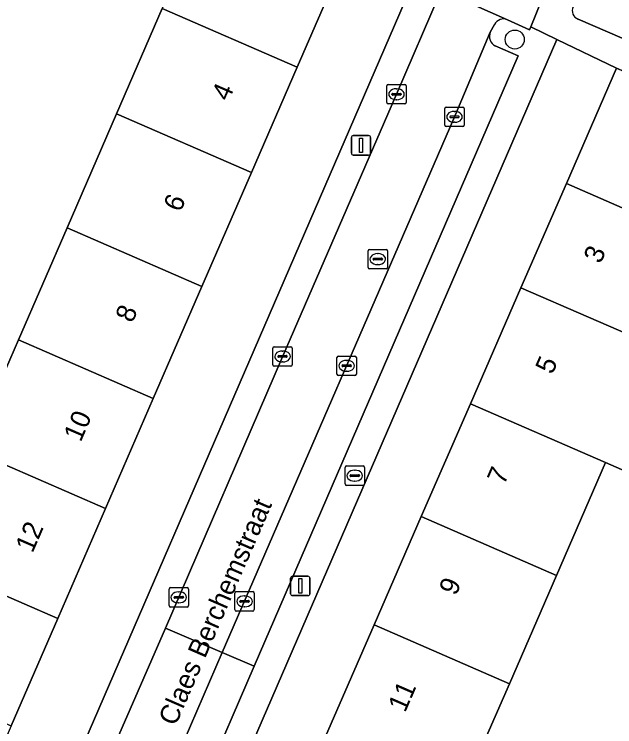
# Model space of a CAD drawing. Extents: x 162803 to 163818, y 381639 to 382475.
# Drawn here: x 163327.14 to 163358.03, y 382031.48 to 382068.11 of the extents above; entities that cross this region are included whole.
import ezdxf

# ---------------------------------------------------------------- set-up
doc = ezdxf.new("R2010")
doc.units = 0
for name, color, linetype in [('IMGEO_Boom', 7, 'Continuous'), ('IMGEO_Brandkraan', 7, 'Continuous'), ('IMGEO_Erf', 7, 'Continuous'), ('IMGEO_Groenvoorziening', 7, 'Continuous'), ('IMGEO_Kolk', 7, 'Continuous'), ('IMGEO_Lichtmast', 7, 'Continuous'), ('IMGEO_Openbare_ruimte_label', 7, 'Continuous'), ('IMGEO_Pand', 7, 'Continuous'), ('IMGEO_Pand_nummerreeks', 7, 'Continuous'), ('IMGEO_Parkeervlak_open', 7, 'Continuous'), ('IMGEO_Rijbaan_lokaal_open', 7, 'Continuous'), ('IMGEO_Rioolput', 7, 'Continuous'), ('IMGEO_Voetpad_open', 7, 'Continuous')]:
    doc.layers.add(name, color=color, linetype=linetype)

msp = doc.modelspace()

# ---------------------------------------------------------------- linework, layer by layer
at = {"layer": 'IMGEO_Boom'}
msp.add_circle((163352.889, 382066.812), 0.489, dxfattribs=at)
at = {"layer": 'IMGEO_Brandkraan'}
for p, q in [((163344.158, 382043.962), (163344.158, 382044.814)), ((163344.233, 382044.888), (163345.085, 382044.888)), ((163344.646, 382044.668), (163344.671, 382044.668)), ((163345.159, 382044.814), (163345.159, 382043.962)), ((163344.417, 382044.382), (163344.417, 382044.394)), ((163344.855, 382044.345), (163344.457, 382044.345)), ((163344.46, 382044.431), (163344.858, 382044.431)), ((163344.901, 382044.394), (163344.901, 382044.382)), ((163345.085, 382043.888), (163344.233, 382043.888)), ((163344.669, 382044.108), (163344.644, 382044.108))]:
    msp.add_line(p, q, dxfattribs=at)
for points in [[(163344.158, 382043.962), (163344.158, 382044.814)], [(163344.233, 382044.888), (163345.085, 382044.888)], [(163345.159, 382044.814), (163345.159, 382043.962)], [(163345.085, 382043.888), (163344.233, 382043.888)]]:
    msp.add_lwpolyline(points, dxfattribs=at)
for centre, radius, start, end in [((163344.235, 382044.812), 0.0765, 91.552, 178.448), ((163344.235, 382044.812), 0.0765, 91.552, 178.448), ((163345.083, 382044.812), 0.0765, 1.552, 88.448), ((163345.083, 382044.812), 0.0765, 1.552, 88.448), ((163344.457, 382044.391), 0.0403, 85.8775, 175.7526), ((163344.454, 382044.381), 0.0366, 178.938, 274.7102), ((163344.858, 382044.388), 0.043, 264.8664, 352.4533), ((163344.862, 382044.393), 0.0386, 1.7309, 96.639), ((163344.235, 382043.964), 0.0765, 181.552, 268.448), ((163344.235, 382043.964), 0.0765, 181.552, 268.448), ((163345.083, 382043.964), 0.0765, 271.552, 358.448), ((163345.083, 382043.964), 0.0765, 271.552, 358.448)]:
    msp.add_arc(centre, radius, start, end, dxfattribs=at)
for centre, major_axis, ratio, start_param, end_param in [((163344.645, 382044.388), (-0.387, 0.002), 0.722429, 4.712389, 7.853982), ((163344.67, 382044.388), (-0.39, 0.002), 0.717154, 1.570796, 4.712389)]:
    msp.add_ellipse(centre, major_axis=major_axis, ratio=ratio, start_param=start_param, end_param=end_param, dxfattribs=at)
at = {"layer": 'IMGEO_Erf'}
for points in [[(163302.149, 382089.42), (163278.323, 382030.765), (163280.108, 382030.045), (163299.767, 382021.917), (163310.343, 382046.709), (163311.654, 382046.166), (163308.291, 382038.159), (163308.674, 382037.991), (163309.22, 382039.238), (163309.929, 382040.858), (163315.717, 382038.323), (163315.015, 382036.72), (163314.462, 382035.456), (163310.991, 382036.976), (163308.992, 382032.413), (163306.362, 382033.566), (163300.278, 382019.082), (163300.993, 382018.779), (163312.389, 382016.368), (163320.918, 382012.914), (163322.712, 382012.16), (163347.746, 382069.96)], [(163344.303, 382071.395), (163341.691, 382065.383), (163339.343, 382059.978), (163336.796, 382054.114), (163334.295, 382048.358), (163331.836, 382042.699), (163329.38, 382037.044), (163326.981, 382031.522), (163324.508, 382025.829)], [(163317.567, 382028.844), (163320.041, 382034.537), (163317.002, 382035.857), (163319.401, 382041.379), (163319.864, 382041.178), (163322.321, 382046.833), (163324.896, 382045.714), (163327.355, 382051.374), (163329.856, 382057.13), (163332.403, 382062.994), (163334.751, 382068.399)], [(163343.147, 382030.971), (163345.654, 382036.722), (163348.08, 382042.289), (163350.608, 382048.089), (163353.207, 382054.053), (163355.545, 382059.416), (163358.125, 382065.337), (163355.059, 382066.816), (163329.868, 382008.632)], [(163361.252, 382043.45), (163357.565, 382045.057), (163355.037, 382039.257), (163352.612, 382033.691), (163350.105, 382027.939)]]:
    msp.add_lwpolyline(points, dxfattribs=at)
at = {"layer": 'IMGEO_Groenvoorziening'}
msp.add_lwpolyline([(163356.144, 382067.86), (163360.68, 382065.902), (163361.476, 382067.82), (163356.939, 382069.762)], dxfattribs=at)
msp.add_arc((163356.31, 382068.29), 0.461, 154.1492, 248.9204, dxfattribs=at)
at = {"layer": 'IMGEO_Kolk'}
for p, q in [((163346.306, 382063.572), (163346.306, 382064.424)), ((163346.381, 382064.498), (163347.233, 382064.498)), ((163347.307, 382064.424), (163347.307, 382063.572)), ((163346.565, 382063.992), (163346.565, 382064.004)), ((163347.003, 382063.955), (163346.605, 382063.955)), ((163346.608, 382064.041), (163347.006, 382064.041)), ((163346.794, 382064.278), (163346.819, 382064.278)), ((163347.049, 382064.004), (163347.049, 382063.992)), ((163346.817, 382063.718), (163346.792, 382063.718)), ((163347.233, 382063.498), (163346.381, 382063.498)), ((163349.29, 382062.411), (163349.29, 382063.263)), ((163349.365, 382063.337), (163350.217, 382063.337)), ((163350.291, 382063.263), (163350.291, 382062.411)), ((163349.592, 382062.88), (163349.99, 382062.88)), ((163349.778, 382063.117), (163349.803, 382063.117)), ((163349.549, 382062.831), (163349.549, 382062.843)), ((163349.987, 382062.794), (163349.589, 382062.794)), ((163349.801, 382062.557), (163349.776, 382062.557)), ((163350.033, 382062.843), (163350.033, 382062.831)), ((163350.217, 382062.337), (163349.365, 382062.337)), ((163340.442, 382050.09), (163340.442, 382050.942)), ((163340.517, 382051.016), (163341.369, 382051.016)), ((163340.93, 382050.796), (163340.955, 382050.796)), ((163341.443, 382050.942), (163341.443, 382050.09)), ((163340.701, 382050.51), (163340.701, 382050.522)), ((163341.139, 382050.473), (163340.741, 382050.473)), ((163340.744, 382050.559), (163341.142, 382050.559)), ((163341.185, 382050.522), (163341.185, 382050.51)), ((163343.74, 382049.61), (163343.74, 382050.462)), ((163343.815, 382050.536), (163344.667, 382050.536)), ((163344.741, 382050.462), (163344.741, 382049.61)), ((163340.953, 382050.236), (163340.928, 382050.236)), ((163343.999, 382050.03), (163343.999, 382050.042)), ((163344.042, 382050.079), (163344.44, 382050.079)), ((163344.228, 382050.316), (163344.253, 382050.316)), ((163344.483, 382050.042), (163344.483, 382050.03)), ((163341.369, 382050.016), (163340.517, 382050.016)), ((163344.437, 382049.993), (163344.039, 382049.993)), ((163344.251, 382049.756), (163344.226, 382049.756)), ((163344.667, 382049.536), (163343.815, 382049.536)), ((163335.104, 382037.706), (163335.104, 382038.558)), ((163335.179, 382038.632), (163336.031, 382038.632)), ((163335.592, 382038.412), (163335.617, 382038.412)), ((163336.105, 382038.558), (163336.105, 382037.706)), ((163338.489, 382037.498), (163338.489, 382038.35)), ((163338.564, 382038.424), (163339.416, 382038.424)), ((163339.49, 382038.35), (163339.49, 382037.498)), ((163335.363, 382038.126), (163335.363, 382038.138)), ((163335.801, 382038.089), (163335.403, 382038.089)), ((163335.406, 382038.175), (163335.804, 382038.175)), ((163335.847, 382038.138), (163335.847, 382038.126)), ((163338.791, 382037.967), (163339.189, 382037.967)), ((163338.977, 382038.204), (163339.002, 382038.204)), ((163336.031, 382037.632), (163335.179, 382037.632)), ((163335.615, 382037.852), (163335.59, 382037.852)), ((163338.748, 382037.918), (163338.748, 382037.93)), ((163339.186, 382037.881), (163338.788, 382037.881)), ((163339, 382037.644), (163338.975, 382037.644)), ((163339.232, 382037.93), (163339.232, 382037.918)), ((163339.416, 382037.424), (163338.564, 382037.424))]:
    msp.add_line(p, q, dxfattribs=at)
for points in [[(163346.306, 382063.572), (163346.306, 382064.424)], [(163346.381, 382064.498), (163347.233, 382064.498)], [(163347.307, 382064.424), (163347.307, 382063.572)], [(163347.233, 382063.498), (163346.381, 382063.498)], [(163349.29, 382062.411), (163349.29, 382063.263)], [(163349.365, 382063.337), (163350.217, 382063.337)], [(163350.291, 382063.263), (163350.291, 382062.411)], [(163350.217, 382062.337), (163349.365, 382062.337)], [(163340.442, 382050.09), (163340.442, 382050.942)], [(163340.517, 382051.016), (163341.369, 382051.016)], [(163341.443, 382050.942), (163341.443, 382050.09)], [(163343.74, 382049.61), (163343.74, 382050.462)], [(163343.815, 382050.536), (163344.667, 382050.536)], [(163344.741, 382050.462), (163344.741, 382049.61)], [(163341.369, 382050.016), (163340.517, 382050.016)], [(163344.667, 382049.536), (163343.815, 382049.536)], [(163335.104, 382037.706), (163335.104, 382038.558)], [(163335.179, 382038.632), (163336.031, 382038.632)], [(163336.105, 382038.558), (163336.105, 382037.706)], [(163338.489, 382037.498), (163338.489, 382038.35)], [(163338.564, 382038.424), (163339.416, 382038.424)], [(163339.49, 382038.35), (163339.49, 382037.498)], [(163336.031, 382037.632), (163335.179, 382037.632)], [(163339.416, 382037.424), (163338.564, 382037.424)]]:
    msp.add_lwpolyline(points, dxfattribs=at)
for centre, radius, start, end in [((163346.383, 382064.422), 0.0765, 91.552, 178.448), ((163346.383, 382064.422), 0.0765, 91.552, 178.448), ((163347.231, 382064.422), 0.0765, 1.552, 88.448), ((163347.231, 382064.422), 0.0765, 1.552, 88.448), ((163346.605, 382064.001), 0.0403, 85.8775, 175.7526), ((163346.602, 382063.991), 0.0366, 178.938, 274.7102), ((163347.006, 382063.998), 0.043, 264.8664, 352.4533), ((163347.01, 382064.003), 0.0386, 1.7309, 96.639), ((163346.383, 382063.574), 0.0765, 181.552, 268.448), ((163346.383, 382063.574), 0.0765, 181.552, 268.448), ((163347.231, 382063.574), 0.0765, 271.552, 358.448), ((163347.231, 382063.574), 0.0765, 271.552, 358.448), ((163349.367, 382063.261), 0.0765, 91.552, 178.448), ((163349.367, 382063.261), 0.0765, 91.552, 178.448), ((163350.215, 382063.261), 0.0765, 1.552, 88.448), ((163350.215, 382063.261), 0.0765, 1.552, 88.448), ((163349.589, 382062.84), 0.0403, 85.8775, 175.7526), ((163349.994, 382062.842), 0.0386, 1.7309, 96.639), ((163349.586, 382062.83), 0.0366, 178.938, 274.7102), ((163349.99, 382062.837), 0.043, 264.8664, 352.4533), ((163349.367, 382062.413), 0.0765, 181.552, 268.448), ((163349.367, 382062.413), 0.0765, 181.552, 268.448), ((163350.215, 382062.413), 0.0765, 271.552, 358.448), ((163350.215, 382062.413), 0.0765, 271.552, 358.448), ((163340.519, 382050.94), 0.0765, 91.552, 178.448), ((163340.519, 382050.94), 0.0765, 91.552, 178.448), ((163341.367, 382050.94), 0.0765, 1.552, 88.448), ((163341.367, 382050.94), 0.0765, 1.552, 88.448), ((163340.741, 382050.519), 0.0403, 85.8775, 175.7526), ((163340.738, 382050.509), 0.0366, 178.938, 274.7102), ((163341.142, 382050.516), 0.043, 264.8664, 352.4533), ((163341.146, 382050.521), 0.0386, 1.7309, 96.639), ((163343.817, 382050.46), 0.0765, 91.552, 178.448), ((163343.817, 382050.46), 0.0765, 91.552, 178.448), ((163344.665, 382050.46), 0.0765, 1.552, 88.448), ((163344.665, 382050.46), 0.0765, 1.552, 88.448), ((163340.519, 382050.092), 0.0765, 181.552, 268.448), ((163340.519, 382050.092), 0.0765, 181.552, 268.448), ((163341.367, 382050.092), 0.0765, 271.552, 358.448), ((163341.367, 382050.092), 0.0765, 271.552, 358.448), ((163344.039, 382050.039), 0.0403, 85.8775, 175.7526), ((163344.036, 382050.029), 0.0366, 178.938, 274.7102), ((163344.44, 382050.036), 0.043, 264.8664, 352.4533), ((163344.444, 382050.041), 0.0386, 1.7309, 96.639), ((163343.817, 382049.612), 0.0765, 181.552, 268.448), ((163343.817, 382049.612), 0.0765, 181.552, 268.448), ((163344.665, 382049.612), 0.0765, 271.552, 358.448), ((163344.665, 382049.612), 0.0765, 271.552, 358.448), ((163335.181, 382038.556), 0.0765, 91.552, 178.448), ((163335.181, 382038.556), 0.0765, 91.552, 178.448), ((163336.029, 382038.556), 0.0765, 1.552, 88.448), ((163336.029, 382038.556), 0.0765, 1.552, 88.448), ((163338.566, 382038.348), 0.0765, 91.552, 178.448), ((163338.566, 382038.348), 0.0765, 91.552, 178.448), ((163339.414, 382038.348), 0.0765, 1.552, 88.448), ((163339.414, 382038.348), 0.0765, 1.552, 88.448), ((163335.403, 382038.135), 0.0403, 85.8775, 175.7526), ((163335.4, 382038.125), 0.0366, 178.938, 274.7102), ((163335.804, 382038.132), 0.043, 264.8664, 352.4533), ((163335.808, 382038.137), 0.0386, 1.7309, 96.639), ((163338.788, 382037.927), 0.0403, 85.8775, 175.7526), ((163339.193, 382037.929), 0.0386, 1.7309, 96.639), ((163335.181, 382037.708), 0.0765, 181.552, 268.448), ((163335.181, 382037.708), 0.0765, 181.552, 268.448), ((163336.029, 382037.708), 0.0765, 271.552, 358.448), ((163336.029, 382037.708), 0.0765, 271.552, 358.448), ((163338.785, 382037.917), 0.0366, 178.938, 274.7102), ((163339.189, 382037.924), 0.043, 264.8664, 352.4533), ((163338.566, 382037.5), 0.0765, 181.552, 268.448), ((163338.566, 382037.5), 0.0765, 181.552, 268.448), ((163339.414, 382037.5), 0.0765, 271.552, 358.448), ((163339.414, 382037.5), 0.0765, 271.552, 358.448)]:
    msp.add_arc(centre, radius, start, end, dxfattribs=at)
for centre, major_axis, ratio, start_param, end_param in [((163346.793, 382063.998), (-0.387, 0.002), 0.722429, 4.712389, 7.853982), ((163346.818, 382063.998), (-0.39, 0.002), 0.717154, 1.570796, 4.712389), ((163349.777, 382062.837), (-0.387, 0.002), 0.722429, 4.712389, 7.853982), ((163349.802, 382062.837), (-0.39, 0.002), 0.717154, 1.570796, 4.712389), ((163340.929, 382050.516), (-0.387, 0.002), 0.722429, 4.712389, 7.853982), ((163340.954, 382050.516), (-0.39, 0.002), 0.717154, 1.570796, 4.712389), ((163344.227, 382050.036), (-0.387, 0.002), 0.722429, 4.712389, 7.853982), ((163344.252, 382050.036), (-0.39, 0.002), 0.717154, 1.570796, 4.712389), ((163335.591, 382038.132), (-0.387, 0.002), 0.722429, 4.712389, 7.853982), ((163335.616, 382038.132), (-0.39, 0.002), 0.717154, 1.570796, 4.712389), ((163338.976, 382037.924), (-0.387, 0.002), 0.722429, 4.712389, 7.853982), ((163339.001, 382037.924), (-0.39, 0.002), 0.717154, 1.570796, 4.712389)]:
    msp.add_ellipse(centre, major_axis=major_axis, ratio=ratio, start_param=start_param, end_param=end_param, dxfattribs=at)
at = {"layer": 'IMGEO_Lichtmast'}
for p, q in [((163344.483, 382060.972), (163344.483, 382061.772)), ((163344.483, 382061.772), (163344.483, 382060.972)), ((163344.583, 382061.872), (163345.373, 382061.872)), ((163345.373, 382061.872), (163344.583, 382061.872)), ((163345.473, 382061.772), (163345.473, 382060.972)), ((163345.473, 382060.972), (163345.473, 382061.772)), ((163345.373, 382060.872), (163344.583, 382060.872)), ((163344.583, 382060.872), (163345.373, 382060.872)), ((163341.358, 382038.319), (163341.358, 382039.119)), ((163341.358, 382039.119), (163341.358, 382038.319)), ((163341.458, 382039.219), (163342.248, 382039.219)), ((163342.248, 382039.219), (163341.458, 382039.219)), ((163342.348, 382039.119), (163342.348, 382038.319)), ((163342.348, 382038.319), (163342.348, 382039.119)), ((163342.248, 382038.219), (163341.458, 382038.219)), ((163341.458, 382038.219), (163342.248, 382038.219))]:
    msp.add_line(p, q, dxfattribs=at)
for points in [[(163344.903, 382061.747), (163345.053, 382061.747), (163345.053, 382060.997), (163344.903, 382060.997), (163344.903, 382061.747)], [(163341.778, 382039.094), (163341.928, 382039.094), (163341.928, 382038.344), (163341.778, 382038.344), (163341.778, 382039.094)]]:
    msp.add_lwpolyline(points, dxfattribs=at)
for centre, start, end in [((163344.583, 382061.772), 90, 180), ((163344.583, 382061.772), 90, 180), ((163345.373, 382061.772), 0, 90), ((163345.373, 382061.772), 360, 90), ((163344.583, 382060.972), 180, 270), ((163344.583, 382060.972), 180, 270), ((163345.373, 382060.972), 270, 0), ((163345.373, 382060.972), 270, 0), ((163341.458, 382039.119), 90, 180), ((163341.458, 382039.119), 90, 180), ((163342.248, 382039.119), 0, 90), ((163342.248, 382039.119), 360, 90), ((163341.458, 382038.319), 180, 270), ((163341.458, 382038.319), 180, 270), ((163342.248, 382038.319), 270, 0), ((163342.248, 382038.319), 270, 0)]:
    msp.add_arc(centre, 0.1, start, end, dxfattribs=at)
at = {"layer": 'IMGEO_Pand'}
for points in [[(163334.751, 382068.399), (163341.691, 382065.383), (163344.303, 382071.395), (163339.718, 382073.388), (163337.363, 382074.41)], [(163334.751, 382068.399), (163332.403, 382062.994), (163339.343, 382059.978), (163341.691, 382065.383)], [(163355.545, 382059.416), (163362.502, 382056.384), (163365.082, 382062.305), (163362.723, 382063.334), (163360.09, 382064.481), (163358.125, 382065.337)], [(163332.403, 382062.994), (163329.856, 382057.13), (163336.796, 382054.114), (163339.343, 382059.978)], [(163360.164, 382051.021), (163362.502, 382056.384), (163355.545, 382059.416), (163353.207, 382054.053)], [(163327.355, 382051.374), (163334.295, 382048.358), (163336.796, 382054.114), (163329.856, 382057.13)], [(163360.164, 382051.021), (163353.207, 382054.053), (163350.608, 382048.089), (163357.565, 382045.057), (163361.252, 382043.45), (163363.724, 382049.122), (163360.036, 382050.728)], [(163331.836, 382042.699), (163334.295, 382048.358), (163327.355, 382051.374), (163324.896, 382045.714)], [(163350.608, 382048.089), (163348.08, 382042.289), (163355.037, 382039.257), (163357.565, 382045.057)], [(163331.836, 382042.699), (163324.896, 382045.714), (163322.321, 382046.833), (163319.864, 382041.178), (163322.44, 382040.059), (163329.38, 382037.044)], [(163352.612, 382033.691), (163355.037, 382039.257), (163348.08, 382042.289), (163345.654, 382036.722)], [(163329.38, 382037.044), (163322.44, 382040.059), (163319.864, 382041.178), (163319.401, 382041.379), (163317.002, 382035.857), (163320.041, 382034.537), (163326.981, 382031.522)], [(163352.612, 382033.691), (163345.654, 382036.722), (163343.147, 382030.971), (163350.105, 382027.939)]]:
    msp.add_lwpolyline(points, close=True, dxfattribs=at)
at = {"layer": 'IMGEO_Parkeervlak_open'}
for points in [[(163351.629, 382067.183), (163349.755, 382062.755), (163337.839, 382035.296), (163339.487, 382034.591), (163353.067, 382065.968)], [(163353.067, 382065.968), (163351.885, 382066.481)]]:
    msp.add_lwpolyline(points, dxfattribs=at)
msp.add_lwpolyline([(163339.487, 382034.591), (163337.839, 382035.296), (163335.235, 382029.261), (163336.897, 382028.592)], close=True, dxfattribs=at)
msp.add_arc((163352.146, 382066.974), 0.558, 157.9816, 242.0894, dxfattribs=at)
at = {"layer": 'IMGEO_Rijbaan_lokaal_open'}
for points in [[(163356.292, 382086.917), (163349.1, 382069.351), (163352.519, 382067.829), (163353.649, 382067.307), (163353.715, 382067.471), (163360.838, 382085.041)], [(163352.519, 382067.829), (163349.1, 382069.351), (163346.757, 382063.88), (163340.935, 382050.494), (163334.915, 382036.546), (163337.839, 382035.296), (163349.755, 382062.755)], [(163349.755, 382062.755), (163351.629, 382067.183), (163351.848, 382067.584)]]:
    msp.add_lwpolyline(points, dxfattribs=at)
msp.add_lwpolyline([(163337.839, 382035.296), (163334.915, 382036.546), (163328.767, 382022.447), (163331.738, 382021.158), (163334.326, 382027.135), (163335.951, 382026.465), (163336.897, 382028.592), (163335.235, 382029.261)], close=True, dxfattribs=at)
msp.add_arc((163352.316, 382067.345), 0.525, 67.2065, 152.9105, dxfattribs=at)
at = {"layer": 'IMGEO_Rioolput'}
for p, q in [((163345.342, 382055.096), (163345.342, 382055.948)), ((163345.417, 382056.022), (163346.269, 382056.022)), ((163346.343, 382055.948), (163346.343, 382055.096)), ((163345.601, 382055.516), (163345.601, 382055.528)), ((163345.644, 382055.565), (163346.042, 382055.565)), ((163345.83, 382055.802), (163345.855, 382055.802)), ((163346.085, 382055.528), (163346.085, 382055.516)), ((163346.039, 382055.479), (163345.641, 382055.479)), ((163345.853, 382055.242), (163345.828, 382055.242)), ((163346.269, 382055.022), (163345.417, 382055.022))]:
    msp.add_line(p, q, dxfattribs=at)
for points in [[(163345.342, 382055.096), (163345.342, 382055.948)], [(163345.417, 382056.022), (163346.269, 382056.022)], [(163346.343, 382055.948), (163346.343, 382055.096)], [(163346.269, 382055.022), (163345.417, 382055.022)]]:
    msp.add_lwpolyline(points, dxfattribs=at)
for centre, radius, start, end in [((163345.419, 382055.946), 0.0765, 91.552, 178.448), ((163345.419, 382055.946), 0.0765, 91.552, 178.448), ((163346.267, 382055.946), 0.0765, 1.552, 88.448), ((163346.267, 382055.946), 0.0765, 1.552, 88.448), ((163345.641, 382055.525), 0.0403, 85.8775, 175.7526), ((163346.046, 382055.527), 0.0386, 1.7309, 96.639), ((163345.638, 382055.515), 0.0366, 178.938, 274.7102), ((163346.042, 382055.522), 0.043, 264.8664, 352.4533), ((163345.419, 382055.098), 0.0765, 181.552, 268.448), ((163345.419, 382055.098), 0.0765, 181.552, 268.448), ((163346.267, 382055.098), 0.0765, 271.552, 358.448), ((163346.267, 382055.098), 0.0765, 271.552, 358.448)]:
    msp.add_arc(centre, radius, start, end, dxfattribs=at)
for centre, major_axis, ratio, start_param, end_param in [((163345.829, 382055.522), (-0.387, 0.002), 0.722429, 4.712389, 7.853982), ((163345.854, 382055.522), (-0.39, 0.002), 0.717154, 1.570796, 4.712389)]:
    msp.add_ellipse(centre, major_axis=major_axis, ratio=ratio, start_param=start_param, end_param=end_param, dxfattribs=at)
at = {"layer": 'IMGEO_Voetpad_open'}
for points in [[(163360.838, 382085.041), (163353.715, 382067.471), (163355.059, 382066.816), (163358.125, 382065.337), (163360.09, 382064.481), (163360.68, 382065.902), (163356.144, 382067.86)], [(163323.733, 382010.699), (163328.165, 382021.067), (163328.767, 382022.447), (163334.915, 382036.546), (163340.935, 382050.494), (163346.757, 382063.88), (163349.1, 382069.351), (163347.746, 382069.96), (163322.712, 382012.16), (163320.918, 382012.914), (163320.27, 382011.419), (163315.321, 382000), (163312.362, 381993.172), (163311.571, 381991.346), (163314.664, 381989.892), (163315.04, 381990.784), (163315.149, 381991.029)], [(163355.059, 382066.816), (163353.715, 382067.471), (163353.649, 382067.307), (163352.519, 382067.829)], [(163351.848, 382067.584), (163351.629, 382067.183)], [(163318.052, 381989.55), (163317.691, 381988.56), (163322.499, 381986.595), (163323.267, 381988.382), (163328.258, 382000), (163331.175, 382006.79), (163331.551, 382007.665), (163331.655, 382007.908), (163329.868, 382008.632), (163355.059, 382066.816)], [(163351.885, 382066.481), (163353.067, 382065.968), (163339.487, 382034.591), (163336.897, 382028.592), (163335.951, 382026.465), (163333.345, 382020.461), (163328.825, 382010.047)]]:
    msp.add_lwpolyline(points, dxfattribs=at)
for centre, radius, start, end in [((163356.31, 382068.29), 0.461, 154.1492, 248.9204), ((163352.316, 382067.345), 0.525, 67.2065, 152.9105), ((163352.146, 382066.974), 0.558, 157.9816, 242.0894)]:
    msp.add_arc(centre, radius, start, end, dxfattribs=at)

# ---------------------------------------------------------------- texts
at = {"layer": 'IMGEO_Openbare_ruimte_label'}
msp.add_text('Claes Berchemstraat', height=1, rotation=66.4854, dxfattribs=at).set_placement((163335.436, 382031.471))
at = {"layer": 'IMGEO_Pand_nummerreeks'}
for s, rotation, p in [('4', 66.5184, (163338.167, 382063.596)), ('6', 66.5184, (163335.69, 382057.896)), ('3', 66.4511, (163357.303, 382055.242)), ('8', 66.5184, (163333.216, 382052.2)), ('5', 66.4516, (163354.823, 382049.553)), ('10', 66.5184, (163330.557, 382046.077)), ('7', 66.4511, (163352.344, 382043.865)), ('12', 66.5204, (163328.079, 382040.371)), ('9', 66.4511, (163349.865, 382038.176)), ('11', 66.4511, (163347.248, 382032.171))]:
    msp.add_text(s, height=1, rotation=rotation, dxfattribs=at).set_placement(p)

doc.saveas('drawing.dxf')
